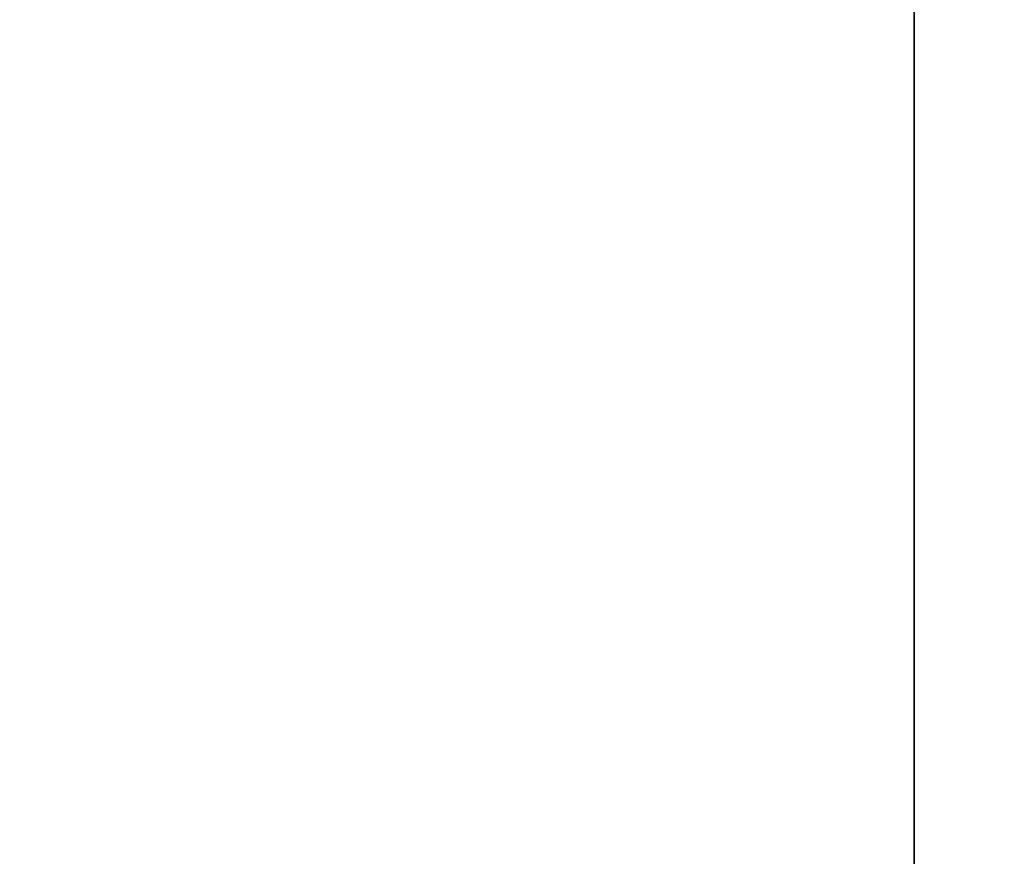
# Model space of a CAD drawing. Extents: x -4.6 to 21.5, y -2.8 to 21.5.
# Tile 288 of 656: x 2.1257 to 2.2405, y 2.5557 to 2.6533. Entities that reach past the tile are written whole.
import ezdxf

# ---------------------------------------------------------------- set-up
doc = ezdxf.new("R2010")
doc.units = 0

# ---------------------------------------------------------------- blocks, each defined once
blk = doc.blocks.new('Box-21595dc2-8dc5-4a55-83e6-6fe6c572662c')
at = {"color": 253, "linetype": 'Continuous', "true_color": 0xa0a0a0, "transparency": 33554687}
mesh = blk.add_polyface(dxfattribs=at)
corners = [(0, 0, 33.99), (3.75, 0, 33.99), (3.75, 21.5, 33.99), (0, 21.5, 33.99), (0, 0, 34), (3.75, 0, 34), (3.75, 21.5, 34), (0, 21.5, 34)]
mesh.append_faces([[corners[k] for k in face] for face in [(0, 1, 2, 3), (4, 5, 6, 7), (0, 1, 5, 4), (1, 2, 6, 5), (2, 3, 7, 6), (3, 0, 4, 7)]], dxfattribs={"color": 253})
blk = doc.blocks.new('Box-f572f898-0279-45fe-b65a-9b3f193a0371')
at = {"color": 253, "linetype": 'Continuous', "true_color": 0xa0a0a0, "transparency": 33554687}
mesh = blk.add_polyface(dxfattribs=at)
corners = [(0, 0), (21.5, 0), (21.5, 21.5), (0, 21.5), (0, 0, 0.01), (21.5, 0, 0.01), (21.5, 21.5, 0.01), (0, 21.5, 0.01)]
mesh.append_faces([[corners[k] for k in face] for face in [(0, 1, 2, 3), (4, 5, 6, 7), (0, 1, 5, 4), (1, 2, 6, 5), (2, 3, 7, 6), (3, 0, 4, 7)]], dxfattribs={"color": 253})
blk = doc.blocks.new('UpwardOpening-e0cd0b66-a6d5-412a-90a9-14671aa8d508')
at = {"linetype": 'Continuous', "transparency": 33554687}
blk.add_blockref('Box-21595dc2-8dc5-4a55-83e6-6fe6c572662c', (0, 0), dxfattribs=at)
blk = doc.blocks.new('3be4c5a4-02d3-49c5-8863-cb76a05e2130')
at = {"linetype": 'Continuous', "transparency": 33554687}
for name in ['Box-21595dc2-8dc5-4a55-83e6-6fe6c572662c', 'Box-f572f898-0279-45fe-b65a-9b3f193a0371', 'UpwardOpening-e0cd0b66-a6d5-412a-90a9-14671aa8d508']:
    blk.add_blockref(name, (0, 0), dxfattribs=at)
blk = doc.blocks.new('CoilBox-7610831d-21a2-4d97-ab4f-91a7053ed22f')
at = {"color": 251, "linetype": 'Continuous', "true_color": 0x5b5b5b, "transparency": 33554687}
mesh = blk.add_polyface(dxfattribs=at)
corners = [(0, 0), (17.04, 0), (17.04, 2), (0, 2), (0, 0, 14.01), (17.04, 0, 14.01), (17.04, 2, 14.01), (0, 2, 14.01)]
mesh.append_faces([[corners[k] for k in face] for face in [(0, 1, 2, 3), (4, 5, 6, 7), (0, 1, 5, 4), (1, 2, 6, 5), (2, 3, 7, 6), (3, 0, 4, 7)]], dxfattribs={"color": 251})
blk = doc.blocks.new('e490d137-f15d-4685-9518-f2a71f4d9efc')
at = {"linetype": 'Continuous', "transparency": 33554687}
blk.add_blockref('CoilBox-7610831d-21a2-4d97-ab4f-91a7053ed22f', (0, 0), dxfattribs=at)
blk = doc.blocks.new('bb72b873-e34b-4fcb-a6fb-65cb740eeec4')
at = {"linetype": 'Continuous', "transparency": 33554687}
for name, p in [('3be4c5a4-02d3-49c5-8863-cb76a05e2130', (0, 0)), ('e490d137-f15d-4685-9518-f2a71f4d9efc', (2.23, 2, 18.46))]:
    blk.add_blockref(name, p, dxfattribs=at)

msp = doc.modelspace()

# ---------------------------------------------------------------- block references
at = {"transparency": 33554687}
msp.add_blockref('bb72b873-e34b-4fcb-a6fb-65cb740eeec4', (0, 0), dxfattribs=at)

doc.saveas('drawing.dxf')
